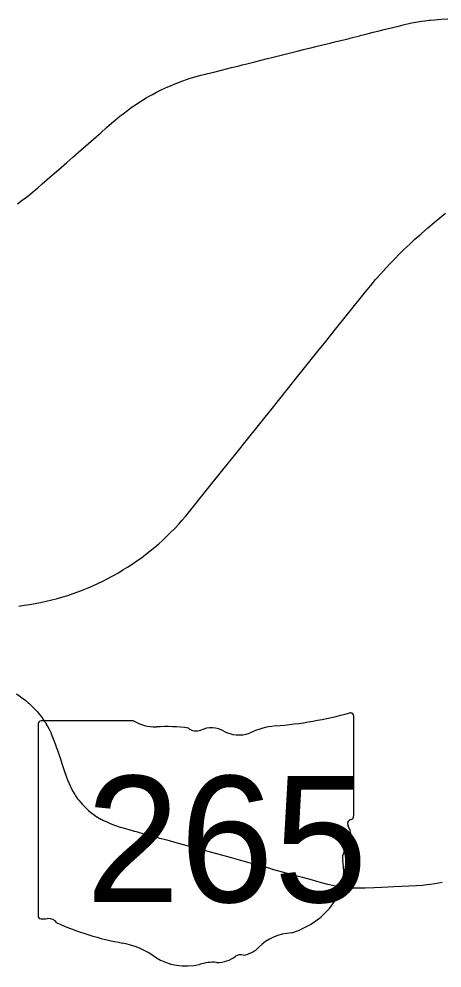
# Model space of a CAD drawing. Extents: x 1761803 to 2441803, y 509895 to 949895.
# Drawn here: x 2248201 to 2257532, y 818143 to 839090 of the extents above; entities that cross this region are included whole.
import ezdxf

# ---------------------------------------------------------------- set-up
doc = ezdxf.new("R2010")
doc.units = 0
for name, color, linetype in [('GM_X_Minor_Lake', 7, 'Continuous'), ('GM_X_Minor_River', 7, 'Continuous'), ('GM_X_Minor_River_Text', 7, 'Continuous'), ('GM_X_Township_Road', 7, 'Continuous')]:
    doc.layers.add(name, color=color, linetype=linetype)

msp = doc.modelspace()

# ---------------------------------------------------------------- linework, layer by layer
at = {"layer": 'GM_X_Minor_Lake'}
for points in [[(2248143, 824195), (2248221, 824141), (2248237, 824129), (2248288, 824093), (2248322, 824067), (2248358, 824039), (2248396, 824007), (2248420, 823985), (2248450, 823959), (2248499, 823911), (2248516, 823894), (2248550, 823859), (2248599, 823806), (2248627, 823773), (2248662, 823730), (2248695, 823689), (2248737, 823630), (2248767, 823587), (2248790, 823551), (2248811, 823514), (2248838, 823468), (2248865, 823416), (2248887, 823372), (2248901, 823342), (2248928, 823278), (2248948, 823226), (2248956, 823205), (2248977, 823149), (2249007, 823066), (2249030, 823001), (2249049, 822949), (2249072, 822884), (2249094, 822822), (2249106, 822785), (2249123, 822732), (2249157, 822632), (2249178, 822570), (2249199, 822504), (2249239, 822380), (2249256, 822334), (2249261, 822320), (2249270, 822297), (2249305, 822216), (2249329, 822162), (2249370, 822080), (2249396, 822031), (2249416, 821996), (2249430, 821972), (2249446, 821947), (2249462, 821924), (2249494, 821879), (2249518, 821848), (2249558, 821800), (2249604, 821749), (2249645, 821707), (2249689, 821664), (2249736, 821622), (2249781, 821585), (2249840, 821538), (2249894, 821498), (2249970, 821447)], [(2249970, 821447), (2250008, 821427), (2250026, 821418), (2250047, 821408), (2250079, 821393), (2250106, 821381), (2250156, 821359)], [(2250156, 821359), (2250167, 821354), (2250213, 821336), (2250310, 821298), (2250354, 821281), (2250391, 821268), (2250459, 821247), (2250502, 821234), (2250573, 821214), (2250626, 821199), (2250696, 821180), (2250743, 821167), (2250787, 821155), (2250838, 821140), (2250930, 821115), (2251002, 821095), (2251171, 821049), (2251183, 821046), (2251280, 821019), (2251462, 820969), (2251663, 820913), (2251739, 820892), (2251904, 820848), (2252063, 820804), (2252157, 820778), (2252236, 820757), (2252449, 820698), (2252635, 820647), (2252879, 820580), (2253140, 820508), (2253482, 820416), (2253635, 820373), (2253814, 820321), (2254201, 820218), (2254458, 820145), (2254616, 820101), (2254812, 820046), (2254976, 820003), (2255053, 819985), (2255119, 819971), (2255200, 819956), (2255287, 819942), (2255372, 819931), (2255453, 819922), (2255544, 819916), (2255630, 819913), (2255725, 819912), (2255839, 819915), (2256039, 819922), (2256206, 819930), (2256472, 819943), (2256967, 819966), (2257101, 819975), (2257195, 819983), (2257280, 819993), (2257374, 820007), (2257458, 820022), (2257537, 820040)]]:
    msp.add_lwpolyline(points, dxfattribs=at)
at = {"layer": 'GM_X_Minor_River'}
msp.add_lwpolyline([(2248198, 826133), (2248315, 826148), (2248436, 826166), (2248555, 826187), (2248678, 826211), (2248797, 826237), (2248927, 826268), (2249051, 826300), (2249171, 826335), (2249278, 826368), (2249393, 826407), (2249501, 826446), (2249615, 826489), (2249727, 826534), (2249830, 826579), (2249940, 826629), (2250050, 826682), (2250164, 826740), (2250255, 826790), (2250285, 826806), (2250394, 826867), (2250495, 826928), (2250593, 826988), (2250700, 827058), (2250800, 827127), (2250902, 827200), (2250994, 827269), (2251097, 827350), (2251198, 827434), (2251283, 827507), (2251366, 827581), (2251450, 827660), (2251546, 827753), (2251632, 827840), (2251726, 827941), (2251796, 828019), (2251875, 828111), (2251963, 828217), (2252309, 828651), (2252730, 829176), (2252955, 829458), (2253270, 829852), (2253782, 830489), (2253955, 830707), (2254263, 831092), (2254796, 831758), (2254968, 831973), (2255152, 832204), (2255457, 832585), (2255845, 833069), (2255962, 833210), (2256068, 833336), (2256180, 833464), (2256293, 833591), (2256389, 833695), (2256489, 833799), (2256588, 833899), (2256691, 834000), (2256819, 834122), (2256933, 834227), (2257018, 834303), (2257070, 834348), (2257219, 834478), (2257356, 834594), (2257487, 834703), (2257610, 834801)], dxfattribs=at)
at = {"layer": 'GM_X_Minor_River_Text'}
msp.add_lwpolyline([(2248169, 835011), (2248274, 835088), (2248367, 835158), (2248433, 835211), (2248489, 835258), (2248616, 835366), (2248715, 835453), (2248878, 835595), (2248982, 835685), (2249071, 835763), (2249253, 835924), (2249388, 836043), (2249571, 836202), (2249731, 836341), (2249902, 836491), (2250004, 836579), (2250132, 836691), (2250240, 836787), (2250321, 836854), (2250427, 836942), (2250499, 836999), (2250592, 837071), (2250669, 837127), (2250698, 837147), (2250736, 837173), (2250760, 837189), (2250906, 837285), (2251006, 837347), (2251057, 837377), (2251143, 837424), (2251236, 837472), (2251354, 837531), (2251481, 837591), (2251541, 837617), (2251626, 837652), (2251813, 837724), (2251896, 837754), (2251958, 837774), (2252084, 837812), (2252210, 837847), (2252318, 837875), (2252337, 837880), (2252496, 837919), (2252670, 837963), (2252891, 838018), (2253057, 838059), (2253123, 838076), (2253197, 838094), (2253403, 838147), (2253515, 838175), (2253681, 838216), (2253810, 838248), (2254011, 838297), (2254221, 838349), (2254340, 838379), (2254477, 838413), (2254565, 838436), (2254635, 838453), (2254750, 838482), (2254905, 838519), (2254999, 838542), (2255064, 838557), (2255112, 838569), (2255149, 838578), (2255200, 838591), (2255231, 838599), (2255329, 838623), (2255393, 838639), (2255454, 838655), (2255481, 838662), (2255497, 838666), (2255529, 838674), (2255710, 838719), (2255751, 838730), (2255793, 838740), (2255884, 838762), (2256016, 838795), (2256113, 838818), (2256254, 838854), (2256414, 838893), (2256570, 838932), (2256678, 838959), (2256826, 838994), (2256902, 839010), (2256991, 839027), (2257076, 839041), (2257152, 839051), (2257198, 839058), (2257256, 839063), (2257281, 839066), (2257375, 839074), (2257506, 839082), (2257663, 839090)], dxfattribs=at)
at = {"layer": 'GM_X_Township_Road'}
for p, q in [((2255584, 821492), (2255584, 823703)), ((2248623, 823525), (2248623, 819299)), ((2250730, 823598), (2248692, 823598)), ((2255583, 821492), (2255584, 821492))]:
    msp.add_line(p, q, dxfattribs=at)
for centre, major_axis, start_param, end_param in [((2253104, 829360), (7382, 0), 4.814394, 5.042369), ((2255507, 823712), (77.5, 0), 6.141152, 7.989035), ((2248703, 823534), (80.6, 0), 1.712693, 3.28349), ((2251216, 824089), (782, 0), 4.042523, 4.731795), ((2251475, 821225), (2808, 0), 1.404758, 1.657858), ((2252112, 823556), (226, 0), 3.836095, 5.185415), ((2252444, 823068), (469, 0), 0.950623, 2.079405), ((2254046, 822307), (1485, 0), 1.699011, 2.107814), ((2253049, 823738), (564, 0), 4.081561, 5.145723), ((2255566, 821330), (120, 0), 1.883978, 3.671073), ((2255501, 821483), (82.9, 0), 5.05454, 6.418171), ((2254803, 821050), (720, 0), 5.934695, 6.695948), ((2255862, 820567), (524, 0), 2.387724, 3.262537), ((2253518, 820285), (1846, 0), 5.101752, 6.440018), ((2248704, 819290), (81.4, 0), 3.00124, 4.508301), ((2248716, 819722), (621, 0), 4.665946, 4.897461), ((2248843, 819055), (224, 0), 0.519207, 1.627899), ((2251669, 822852), (5331, 0), 4.195997, 4.488961), ((2254296, 818112), (1011, 0), 1.647645, 2.488434), ((2250080, 817400), (1668, 0), 0.823519, 1.323587), ((2253015, 818889), (597, 0), 4.937069, 5.64225), ((2252573, 818718), (564, 0), 4.691044, 5.507374), ((2253083, 818308), (159, 0), 1.147584, 2.315152), ((2251884, 819034), (1058, 0), 4.026481, 4.996735), ((2252496, 817573), (870, 0), 1.495662, 1.94098)]:
    msp.add_ellipse(centre, major_axis=major_axis, ratio=0.8, start_param=start_param, end_param=end_param, dxfattribs=at)

# ---------------------------------------------------------------- texts
msp.add_text('265', height=2784.4, dxfattribs=at).set_placement((2249678, 819597))

doc.saveas('drawing.dxf')
